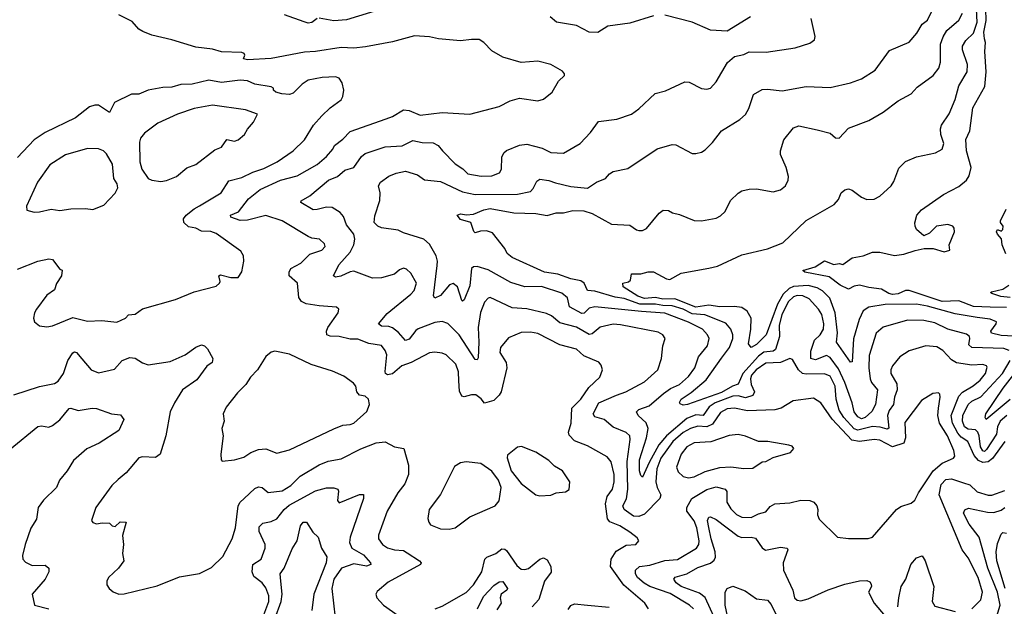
# Model space of a CAD drawing. Extents: x 1552033 to 1694788, y 811965 to 917215.
# Tile 296 of 632: x 1595156 to 1600512, y 905628 to 908819. Entities that reach past the tile are written whole.
import ezdxf

# ---------------------------------------------------------------- set-up
doc = ezdxf.new("R2010")
doc.units = 0

msp = doc.modelspace()

# ---------------------------------------------------------------- linework, layer by layer
at = {"layer": '0CON20XD'}
for points in [[(1597285, 908925.9), (1596935, 908817.4), (1596865, 908811.8), (1596785, 908827.1)], [(1600395, 906410.2), (1600371.9, 906421.9), (1600347.9, 906447.9), (1600314.3, 906524.3), (1600278.5, 906548.5), (1600259.7, 906569.7), (1600230.9, 906625), (1600223.4, 906665), (1600265, 906771.1), (1600285, 906792.4), (1600342.8, 906827.2), (1600381.3, 906858.7), (1600410.8, 906895), (1600419.3, 906929.3), (1600415, 906936.7), (1600395, 906943.3), (1600335, 906940), (1600253.1, 906953.1), (1600225, 906968.5), (1600178.5, 907018.5), (1600145, 907038.5), (1600085, 907045.5), (1599995, 907017.5), (1599945, 906984.4), (1599905, 906935.8), (1599895.5, 906915), (1599894.5, 906895), (1599927.5, 906837.5), (1599930, 906805), (1599915.2, 906765), (1599910.5, 906725), (1599886.7, 906693.3), (1599877.5, 906665), (1599883.8, 906596.2), (1599875, 906591.6), (1599837.8, 906602.2), (1599795, 906606.7), (1599715, 906586.8), (1599695, 906593.3), (1599639.1, 906655), (1599613.4, 906695), (1599598, 906755), (1599592.9, 906825), (1599565, 906879.4), (1599535, 906893.3), (1599435, 906890.2), (1599415, 906894.4), (1599392.5, 906915), (1599360.9, 906970.9), (1599345.6, 906975.6), (1599295.5, 906954.5), (1599215, 906951.2), (1599162.3, 906915), (1599137.7, 906885), (1599131.3, 906865), (1599136.2, 906835), (1599154.2, 906795), (1599144.6, 906775), (1599105, 906761.9), (1599065, 906772.7), (1599035, 906770.7), (1598939.2, 906735), (1598906.5, 906713.5), (1598875, 906666.1), (1598835, 906669.5), (1598785, 906649.6), (1598674.4, 906555.6), (1598634, 906506), (1598579.8, 906410.2), (1598545, 906330.8), (1598535, 906340), (1598527.9, 906365), (1598528.5, 906425), (1598566, 906545), (1598575.2, 906595.2), (1598565.2, 906625.2), (1598521.1, 906665), (1598511.4, 906685), (1598525, 906697.8), (1598581.1, 906718.9), (1598657.9, 906785), (1598697.5, 906812.5), (1598745, 906835.3), (1598795, 906878.7), (1598829.4, 906925), (1598849.4, 906985), (1598897.7, 907045), (1598907.3, 907085), (1598898.2, 907105), (1598870, 907135), (1598795, 907173.9), (1598665, 907221.6), (1598539.4, 907230.6), (1598285, 907256.7), (1598255, 907249.3), (1598227.5, 907222.5), (1598215, 907220.9), (1598146.4, 907256.4), (1598135.6, 907305.6), (1598105, 907331.8), (1597995, 907367.5), (1597905, 907365.3), (1597829, 907389), (1597705, 907458.9), (1597645, 907476.8), (1597625, 907474.5), (1597613.9, 907465), (1597605, 907370.8), (1597574, 907295), (1597565, 907288.6), (1597562.1, 907292.1), (1597538.8, 907365), (1597515, 907383.9), (1597495, 907376.2), (1597445, 907318), (1597414.5, 907304.5), (1597407.3, 907317.3), (1597428.2, 907481.8), (1597430, 907505), (1597421.5, 907535), (1597385, 907596.9), (1597355.6, 907625), (1597245, 907658.8), (1597215, 907674.4), (1597125, 907685.7), (1597103.8, 907695), (1597084, 907715), (1597087.7, 907752.3), (1597115.7, 907835), (1597117.1, 907877.1), (1597109.2, 907915), (1597120, 907935), (1597165, 907967.8), (1597205, 907984.7), (1597255, 907993.9), (1597321.2, 907975), (1597357.7, 907947.7), (1597445, 907938.8), (1597565, 907882.2), (1597635, 907868.1), (1597865, 907869.2), (1597935.7, 907885), (1597950, 907900), (1597969.4, 907940.6), (1597985, 907951.1), (1598035, 907943.9), (1598071.5, 907931.5), (1598155, 907910.9), (1598245, 907901.8), (1598295, 907934.4), (1598343.8, 907955), (1598365, 907980), (1598385, 907992.5), (1598465, 908010), (1598625, 908116.9), (1598705, 908138.9), (1598725, 908138.1), (1598815, 908091.2), (1598835, 908090), (1598865, 908098.8), (1598885, 908110), (1598925, 908151.2), (1598975, 908214.2), (1599074, 908275), (1599105, 908302.9), (1599122.7, 908335), (1599148.2, 908411.8), (1599195, 908438.1), (1599225, 908440.6), (1599305, 908432.5), (1599434.5, 908454.5), (1599565, 908450), (1599675.5, 908474.5), (1599735, 908497.1), (1599810.8, 908545), (1599888.3, 908651.7), (1599995, 908696.2), (1600036.7, 908745), (1600066.5, 908795), (1600095, 908816.9), (1600124.5, 908875)], [(1600635, 907093.3), (1600495, 907101.7), (1600442.8, 907112.8), (1600438.9, 907125), (1600468.5, 907165), (1600470, 907175), (1600435, 907189.8), (1600365, 907198.1), (1600245, 907219.6), (1600095, 907260.3), (1600035, 907270.5), (1599865, 907270), (1599775, 907255.3), (1599745, 907234.6), (1599722.2, 907187.8), (1599692.5, 907082.5), (1599685, 906957.5), (1599675, 906956), (1599599.6, 907065), (1599605.8, 907115), (1599592.1, 907225), (1599564, 907304), (1599523.8, 907343.8), (1599495, 907360.5), (1599445, 907372.9), (1599365, 907368.1), (1599342.6, 907357.4), (1599309.5, 907325), (1599279.1, 907270.9), (1599217.1, 907105), (1599165, 907051.8), (1599135, 907035.8), (1599121.8, 907055), (1599133.8, 907135), (1599134.7, 907195), (1599113.7, 907233.7), (1599085, 907253.6), (1599045, 907259), (1598965, 907257.4), (1598905, 907265.5), (1598835, 907255.5), (1598719.5, 907299.5), (1598655, 907298.9), (1598615, 907308), (1598555, 907301.9), (1598518.1, 907315), (1598438.6, 907365), (1598437.5, 907385), (1598468, 907392), (1598478.3, 907401.7), (1598485, 907436.2), (1598535, 907436.2), (1598575, 907448), (1598605, 907448), (1598675, 907408.8), (1598693.6, 907406.4), (1598755, 907439.4), (1598905, 907466.4), (1598951.5, 907478.5), (1599085, 907539.5), (1599225, 907572.9), (1599308, 907605), (1599435, 907726.9), (1599586.4, 907813.6), (1599609.7, 907840.3), (1599625, 907876.2), (1599645, 907893.8), (1599665, 907898), (1599685, 907892), (1599735, 907853.3), (1599765, 907841.5), (1599805, 907843.3), (1599835, 907858.1), (1599897.1, 907915), (1599911.7, 907938.3), (1599938.8, 908011.2), (1599975, 908048), (1600035, 908072.5), (1600137.5, 908095), (1600175, 908113.8), (1600184.4, 908145), (1600166.7, 908195), (1600165.5, 908225), (1600170.6, 908245), (1600212.8, 908307.2), (1600245.3, 908384.7), (1600265, 908459.2), (1600310.9, 908535), (1600313.1, 908575), (1600285.9, 908655), (1600284.8, 908675.2), (1600303.2, 908705), (1600345, 908745.5), (1600364.1, 908805), (1600361.1, 908875)], [(1600525, 907252.9), (1600435.7, 907254.3), (1600345, 907259.3), (1600265, 907290), (1600175, 907286.6), (1599995, 907345.5), (1599975, 907345.2), (1599935, 907327.2), (1599905, 907323.6), (1599885, 907328.8), (1599845, 907353.6), (1599775, 907361.2), (1599725, 907375.5), (1599695, 907369.5), (1599665, 907352.9), (1599620, 907375), (1599559.3, 907419.3), (1599426.7, 907445), (1599416.7, 907455), (1599484, 907475), (1599535, 907506.2), (1599585, 907487.5), (1599615, 907493.3), (1599635, 907486.7), (1599685, 907524.2), (1599745, 907534.2), (1599795, 907553.5), (1599835, 907554.6), (1599915, 907535.9), (1599965.8, 907544.2), (1600026.7, 907563.3), (1600075.9, 907574.1), (1600125, 907573.8), (1600185, 907556.2), (1600216.7, 907565), (1600213.3, 907595), (1600241.2, 907665), (1600240, 907685), (1600232.5, 907695), (1600205, 907704), (1600144.2, 907695.8), (1600105, 907656.7), (1600075, 907642.5), (1600035, 907677.5), (1600026.7, 907695), (1600026.4, 907713.6), (1600036.7, 907755), (1600061.2, 907785), (1600181.4, 907868.6), (1600265, 907910.6), (1600307.1, 907945), (1600321.1, 907968.9), (1600332.2, 908015), (1600306.7, 908105), (1600303.4, 908166.6), (1600325.4, 908215), (1600340.7, 908339.3), (1600406.4, 908455), (1600413, 908535), (1600405.8, 908645), (1600410, 908695), (1600404.8, 908715.2), (1600400.8, 908750.8), (1600414.4, 908815), (1600412.6, 908875)], [(1598576.7, 905615), (1598556.2, 905645), (1598442.3, 905742.3), (1598370.6, 905845), (1598374.3, 905885), (1598401.3, 905928.7), (1598455, 905960.5), (1598507.5, 905965), (1598523.8, 905985), (1598515, 906000), (1598475, 906032), (1598421.9, 906065), (1598367, 906087), (1598353.3, 906103.2), (1598344, 906186), (1598352.4, 906225), (1598380.3, 906265), (1598390.5, 906305), (1598390, 906345), (1598374.7, 906414.7), (1598351.7, 906441.7), (1598245, 906500), (1598175, 906528.4), (1598145, 906558.1), (1598141.9, 906575), (1598155.7, 906625), (1598159.2, 906705), (1598209.6, 906755), (1598251.8, 906818.2), (1598311.5, 906875), (1598327.1, 906915), (1598320.3, 906940.3), (1598306.8, 906956.8), (1598225, 906991.1), (1598185, 907026.2), (1598095, 907049.6), (1597975, 907112), (1597935, 907120), (1597885, 907116.9), (1597815, 907088.2), (1597771.8, 907035), (1597769.1, 907009.1), (1597803.6, 906955), (1597807.3, 906925), (1597774.7, 906795.3), (1597764.1, 906775.9), (1597735, 906748), (1597685, 906732.5), (1597667, 906757), (1597638, 906778), (1597615, 906779.1), (1597575, 906768.1), (1597561.2, 906771.2), (1597548.1, 906798.1), (1597545.3, 906855), (1597544, 906904), (1597528.1, 906945), (1597476, 906995), (1597455.4, 907005.4), (1597415, 907011.1), (1597385, 907006.5), (1597285.2, 906954.8), (1597235, 906935.9), (1597185, 906893.1), (1597156.7, 906886.7), (1597145.5, 906895), (1597144.7, 906904.7), (1597153.3, 906995), (1597145, 907020), (1597125, 907046.9), (1597055, 907057.5), (1596995, 907081.1), (1596955, 907081.5), (1596895, 907096.2), (1596845, 907097.8), (1596828, 907105), (1596824.6, 907125), (1596833.1, 907145), (1596888, 907225), (1596893.3, 907245), (1596880, 907255), (1596785, 907262.1), (1596714, 907274), (1596689.2, 907285), (1596675, 907307.5), (1596668.1, 907385), (1596621.9, 907425), (1596621.9, 907445), (1596632, 907465), (1596685, 907493.8), (1596735, 907543.1), (1596800, 907565), (1596818, 907585), (1596815, 907600), (1596787.5, 907625), (1596745, 907630), (1596725, 907638.6), (1596583.8, 907725), (1596495, 907753.4), (1596395, 907728.1), (1596356.2, 907726.2), (1596305, 907743.8), (1596302.9, 907755), (1596346.7, 907773.3), (1596401.5, 907845), (1596464.2, 907895.8), (1596575, 907945.3), (1596665, 907968.6), (1596775, 908030.8), (1596825.6, 908075), (1596860, 908115), (1596868.8, 908135), (1596915, 908168.5), (1596955, 908210.5), (1597150.2, 908279.8), (1597185, 908292.1), (1597245, 908327.7), (1597275, 908323.9), (1597335, 908298.5), (1597455, 908313.8), (1597605, 908305.6), (1597765, 908345.7), (1597825, 908377.1), (1597875, 908392), (1597975, 908377.1), (1598005, 908386), (1598052.5, 908425), (1598086.7, 908485), (1598120, 908515), (1598120, 908525), (1598108.8, 908538.8), (1598045, 908575.6), (1597975, 908592.7), (1597885, 908585.5), (1597784.7, 908614.7), (1597725, 908650), (1597681.9, 908695), (1597655, 908710), (1597615, 908711.4), (1597555, 908703.2), (1597434.5, 908714.5), (1597385, 908726.2), (1597305, 908730.5), (1597185, 908699.1), (1597038.2, 908671.8), (1596975, 908663.6), (1596905, 908668.2), (1596765, 908645.3), (1596705, 908642), (1596525, 908607.2), (1596395, 908600), (1596373.8, 908605), (1596381.2, 908625), (1596376.7, 908635), (1596365, 908639.4), (1596255, 908644.4), (1596205, 908657.9), (1596115, 908670), (1595985, 908709.4), (1595875.6, 908734.4), (1595825.5, 908754.5), (1595805, 908766.7), (1595769, 908809), (1595695.4, 908845)], [(1596773.8, 908825), (1596745, 908802.5), (1596725, 908800), (1596703.9, 908806.1), (1596596.7, 908845)], [(1599055, 906126.7), (1599085, 906112.1), (1599135, 906110.9), (1599175, 906131.8), (1599215, 906141.9), (1599238.7, 906171.3), (1599265, 906185.6), (1599345, 906190.8), (1599405, 906205.8), (1599455, 906203.8), (1599476.7, 906195), (1599492, 906175), (1599498, 906155), (1599495.8, 906125), (1599505, 906102), (1599605, 906003.8), (1599665, 905997.1), (1599772.3, 905997.7), (1599795, 906003.8), (1599926.2, 906155), (1599949.7, 906170.3), (1600005, 906188.6), (1600025.4, 906204.6), (1600045.5, 906245), (1600125.1, 906364.9), (1600175, 906407.1), (1600235.9, 906434.1), (1600243.5, 906445), (1600238.7, 906475), (1600203.5, 906555), (1600160, 906625), (1600151.6, 906665), (1600154.7, 906705.3), (1600164.3, 906765), (1600162.5, 906782.5), (1600155, 906790), (1600123.7, 906786.3), (1600061.9, 906748.1), (1599971.5, 906628.5), (1599974.8, 906545), (1599966.4, 906515), (1599905, 906496), (1599835, 906532.6), (1599805, 906534.7), (1599725, 906523.6), (1599682.2, 906532.2), (1599576.6, 906646.6), (1599515, 906734.5), (1599475, 906760), (1599363.3, 906745), (1599298.8, 906705), (1599263.8, 906696.2), (1599115, 906691.9), (1599045, 906705.2), (1599005, 906702.2), (1598968.5, 906681.5), (1598925, 906619), (1598895, 906603.4), (1598845, 906607), (1598805, 906594.8), (1598765, 906573.1), (1598709.4, 906525), (1598645, 906433.7), (1598621.7, 906375), (1598616.6, 906305), (1598623.9, 906273.9), (1598644.2, 906235), (1598639.1, 906215), (1598555, 906129.2), (1598525, 906116.6), (1598495, 906117.7), (1598444.6, 906155), (1598437.1, 906175), (1598457, 906213), (1598464.8, 906264.8), (1598461.6, 906415), (1598476.8, 906535), (1598474.6, 906555), (1598455, 906572.7), (1598385, 906602), (1598335, 906644.6), (1598285, 906659.4), (1598276.4, 906675), (1598307.3, 906735), (1598403.1, 906776.9), (1598454.3, 906795), (1598555, 906849.6), (1598626.9, 906915), (1598648.6, 906975), (1598654.2, 907044.2), (1598667.5, 907085), (1598654.3, 907105), (1598628.7, 907118.7), (1598425, 907159.4), (1598385, 907161.9), (1598315, 907146.6), (1598269.8, 907110.2), (1598255, 907105.7), (1598185, 907147), (1598095, 907170), (1598048.6, 907208.6), (1598021.4, 907221.4), (1597915, 907245.9), (1597835, 907250.9), (1597715, 907306.9), (1597705, 907304.2), (1597685, 907282.5), (1597663.6, 907226.4), (1597650.6, 907145), (1597653.4, 907065), (1597651.2, 906978.8), (1597645, 906968.1), (1597635, 906970), (1597547.3, 907105), (1597485, 907167.1), (1597455, 907176.4), (1597415, 907171.1), (1597323.4, 907136.6), (1597311.1, 907128.9), (1597275, 907080.8), (1597255, 907074.5), (1597217, 907117), (1597185, 907142.2), (1597165, 907150), (1597125, 907152.1), (1597108, 907165), (1597155, 907220), (1597284.6, 907325), (1597301.6, 907345), (1597315.3, 907385.3), (1597285, 907439.4), (1597260.9, 907460.9), (1597245, 907466.7), (1597222, 907458), (1597196.2, 907435), (1597124.6, 907415.4), (1597075, 907412.7), (1596975, 907450), (1596955, 907448), (1596904.3, 907424.3), (1596875, 907418.6), (1596864, 907425), (1596893.3, 907485), (1596955, 907554.2), (1596973.9, 907595), (1596980.3, 907625), (1596975, 907652.5), (1596935, 907702.9), (1596918.6, 907748.6), (1596900.5, 907770.5), (1596856.6, 907796.6), (1596825, 907799.5), (1596775.4, 907785.4), (1596753.3, 907785), (1596686.7, 907825), (1596687, 907833), (1596735, 907860), (1596836.5, 907945), (1596884.6, 907965), (1596925, 908000.5), (1596975, 908014.5), (1597015, 908074.6), (1597035, 908090.5), (1597145, 908127.8), (1597236.6, 908133.4), (1597295, 908161.2), (1597345, 908150.4), (1597405, 908149.4), (1597433.3, 908135), (1597455.6, 908105), (1597525.3, 908035.3), (1597567.6, 908007.6), (1597595, 907980.5), (1597666.9, 907966.9), (1597725, 907968.5), (1597766, 907985), (1597776.9, 908005), (1597779.8, 908070.2), (1597789.4, 908095), (1597805, 908107.3), (1597875, 908135.5), (1597915, 908142.2), (1597999.1, 908119.1), (1598045, 908096.7), (1598115, 908093.3), (1598205, 908146), (1598260.8, 908205), (1598305, 908264), (1598405, 908278.1), (1598484.5, 908305.5), (1598525, 908334), (1598613.2, 908416.8), (1598668.7, 908431.3), (1598775, 908480.8), (1598798.1, 908478.1), (1598865, 908443.8), (1598895, 908440), (1598915, 908446.7), (1598945, 908480), (1599006, 908585), (1599045, 908619.2), (1599095, 908630), (1599125, 908644.4), (1599217.4, 908642.6), (1599375, 908665.6), (1599455, 908691.2), (1599480.7, 908709.3), (1599483.6, 908726.4), (1599461.8, 908825)], [(1600538.7, 907018.7), (1600510.2, 907030.2), (1600335, 907036.3), (1600320, 907050), (1600325.3, 907085.3), (1600323.3, 907095), (1600307.4, 907107.4), (1600205, 907135.8), (1600135, 907170), (1600075, 907183.3), (1599985, 907183.6), (1599853.1, 907146.9), (1599815, 907114), (1599777.9, 906992.1), (1599775.6, 906925), (1599782.1, 906865), (1599790.2, 906845), (1599822.4, 906805), (1599812.6, 906725), (1599791.8, 906688.2), (1599755.8, 906655), (1599735, 906648.5), (1599715, 906657.7), (1599695.9, 906685), (1599685.8, 906735), (1599645.3, 906845.3), (1599609.7, 906919.7), (1599565, 906980.8), (1599545, 906993), (1599485, 906968), (1599459.6, 906975), (1599459.6, 907015), (1599480, 907075), (1599511, 907105), (1599528.6, 907135), (1599531.2, 907165), (1599520.5, 907215), (1599501.8, 907245), (1599451.1, 907301.1), (1599417.2, 907317.2), (1599385, 907318.9), (1599365, 907310.7), (1599338.9, 907285), (1599302, 907215), (1599288.3, 907155), (1599289, 907095), (1599268, 907025), (1599255, 907015.6), (1599205, 907009.5), (1599175, 906987.9), (1599090.9, 906895), (1599065, 906835.7), (1599034.3, 906825.7), (1598975, 906791.7), (1598790, 906725), (1598765, 906721.4), (1598748.8, 906728.8), (1598746, 906736), (1598755.5, 906755), (1598809.8, 906790.2), (1598890.8, 906859.2), (1598975, 906977.5), (1599017.1, 907035), (1599036.5, 907085), (1599036.2, 907105), (1599025.2, 907135.2), (1598997.5, 907167.5), (1598884, 907214), (1598815, 907219.4), (1598765, 907243.9), (1598705, 907263.2), (1598655, 907263.6), (1598615, 907271.2), (1598530.6, 907270.6), (1598445, 907301.7), (1598395, 907309.7), (1598285, 907342.5), (1598246, 907346), (1598227.7, 907385), (1598208.8, 907398.8), (1598155, 907408.9), (1598083.8, 907433.8), (1598011.5, 907445), (1597836.2, 907525), (1597807.7, 907547.7), (1597796, 907575), (1597728.8, 907658.8), (1597695, 907669.5), (1597662.3, 907667.7), (1597635, 907658.8), (1597626.1, 907666.1), (1597611.2, 907715), (1597555, 907731.9), (1597536, 907755), (1597555, 907763.3), (1597587.9, 907757.9), (1597625, 907760.9), (1597682, 907785), (1597715, 907791.4), (1597845, 907767.4), (1597965, 907763.9), (1598025, 907753.5), (1598075, 907768.1), (1598115, 907767.3), (1598165, 907780.4), (1598225, 907778.5), (1598270.8, 907765), (1598375, 907706.9), (1598475, 907701.5), (1598511.2, 907675), (1598525, 907671.9), (1598545, 907672.5), (1598566.2, 907683.8), (1598635, 907766.7), (1598657, 907783), (1598685, 907780), (1598707.5, 907767.5), (1598745, 907759.5), (1598825, 907725.6), (1598865, 907724.4), (1598945, 907740), (1598968.3, 907751.7), (1598994.2, 907775), (1599022.9, 907835), (1599065, 907876), (1599085, 907887.5), (1599125, 907897.1), (1599165, 907898.6), (1599255, 907882), (1599295, 907894), (1599322, 907915), (1599337.5, 907945), (1599338.6, 907965), (1599325.6, 908015), (1599295.6, 908085), (1599294.3, 908105), (1599312.9, 908165), (1599365, 908230.8), (1599395, 908241.4), (1599495, 908220), (1599565, 908201.9), (1599595, 908176.2), (1599615, 908173.8), (1599665, 908228), (1599775, 908270), (1599854.4, 908315.6), (1599935, 908378), (1600005, 908416), (1600038, 908452), (1600125, 908515.6), (1600155.5, 908555), (1600165, 908587.5), (1600165.9, 908685), (1600180, 908725), (1600200.3, 908759.7), (1600265, 908815.5), (1600284.7, 908855)], [(1598605, 908840), (1598475, 908799.2), (1598355, 908783.6), (1598301.1, 908748.9), (1598255, 908750.5), (1598185, 908787.5), (1598075.8, 908805.8), (1598042.5, 908835)], [(1599132.5, 908835), (1599005, 908755.8), (1598915, 908761.4), (1598815, 908805.7), (1598665, 908842.9)], [(1595305, 907147.5), (1595335, 907154.2), (1595445, 907199.4), (1595525, 907178.5), (1595602.7, 907182.7), (1595685, 907174.3), (1595732.5, 907195), (1595747.5, 907212.5), (1595785, 907216.7), (1595825, 907245.8), (1596003.2, 907296.8), (1596105, 907338.9), (1596225, 907368.8), (1596243.3, 907385), (1596246.7, 907395), (1596240, 907425), (1596248.3, 907431.7), (1596305, 907416.2), (1596345, 907416.7), (1596365, 907447.5), (1596376, 907505), (1596374, 907535), (1596359.7, 907559.7), (1596225.8, 907655), (1596196.1, 907666.1), (1596145, 907669.3), (1596115, 907685.4), (1596075, 907692.7), (1596050, 907715), (1596048.1, 907735), (1596062.7, 907755), (1596105, 907790.3), (1596135, 907806.6), (1596252.8, 907877.2), (1596295, 907941.5), (1596365, 907959.6), (1596425, 907990), (1596485, 908009.6), (1596557.1, 908045), (1596644.3, 908105), (1596705, 908165.8), (1596755.5, 908245), (1596799.5, 908295), (1596845, 908338.9), (1596905, 908381.9), (1596915, 908401.2), (1596919.4, 908435), (1596911.2, 908475), (1596895, 908500.9), (1596875, 908508.2), (1596802.5, 908505), (1596725, 908489.1), (1596692.2, 908467.8), (1596645, 908419.7), (1596625, 908412), (1596583.3, 908415), (1596550, 908425), (1596537.5, 908435), (1596536.4, 908446.4), (1596524, 908454), (1596435, 908467.2), (1596395, 908486.2), (1596355, 908489.6), (1596255, 908476.8), (1596185, 908490.2), (1596095, 908467.2), (1596033.6, 908466.4), (1595985, 908452.5), (1595935, 908450), (1595855, 908434.6), (1595805, 908414.4), (1595765, 908412.9), (1595672, 908368), (1595645, 908313.3), (1595585, 908352.9), (1595565, 908354.4), (1595536, 908345), (1595459.2, 908285), (1595295.8, 908205), (1595234.7, 908165.3), (1595145, 908070)], [(1595925, 907939.2), (1595955, 907944.3), (1596010, 907965), (1596065, 908012.5), (1596115, 908030.8), (1596218.9, 908111.1), (1596255, 908124.5), (1596283.3, 908166.7), (1596325, 908157.9), (1596345.8, 908165), (1596378.8, 908195), (1596395.9, 908224.1), (1596429.1, 908260.9), (1596450, 908305), (1596385, 908328.9), (1596205, 908354.6), (1596105, 908335.8), (1596015, 908305.4), (1595907.5, 908255), (1595835, 908200.6), (1595813.3, 908175), (1595807.6, 908152.4), (1595810.6, 908045), (1595821.4, 908005), (1595855, 907954.2), (1595875, 907945.7), (1595925, 907939.2)], [(1595235, 907772), (1595265, 907774), (1595327.7, 907787.7), (1595375, 907780), (1595435, 907790), (1595515, 907792), (1595555, 907786.7), (1595615, 907810), (1595675.6, 907874.4), (1595690, 907905), (1595686, 907925), (1595669.2, 907955), (1595662.1, 908032.1), (1595628.8, 908088.8), (1595612, 908105), (1595585, 908117.1), (1595525, 908117.8), (1595405, 908084.5), (1595320.5, 908029.5), (1595252.5, 907935), (1595193.8, 907805), (1595195, 907783.3), (1595235, 907772)], [(1600521.3, 907545), (1600500.3, 907595), (1600497, 907627), (1600475, 907651.4), (1600470.6, 907665), (1600475, 907677.5), (1600495, 907668.8), (1600505, 907676.7), (1600506.4, 907696.4), (1600492.5, 907715), (1600492.5, 907725), (1600522.1, 907787.9)], [(1595145, 907461.1), (1595255, 907505.5), (1595315, 907517.8), (1595335, 907514.2), (1595375, 907462.5), (1595386.7, 907456.7), (1595383.8, 907425), (1595357, 907383), (1595345, 907350), (1595305, 907320), (1595248.1, 907245), (1595237.1, 907225), (1595231.2, 907195), (1595236.7, 907175), (1595265, 907153.8), (1595305, 907147.5)], [(1600545, 907307.9), (1600493.8, 907313.8), (1600445, 907330), (1600437.5, 907335), (1600442, 907338), (1600505, 907353.1), (1600537.5, 907375)], [(1595125, 906777.8), (1595264, 906824), (1595345, 906840.6), (1595365, 906853.1), (1595395, 906894.3), (1595417.5, 906965), (1595445, 907007.5), (1595455, 907012.5), (1595465, 907008.6), (1595493.8, 906973.8), (1595545, 906914.2), (1595585, 906898.6), (1595672.2, 906917.8), (1595714.4, 906965), (1595755, 906981.8), (1595785, 906977.8), (1595825, 906952.9), (1595855, 906942.2), (1595975, 906958.8), (1596057.5, 906995), (1596115, 907037.8), (1596145, 907050), (1596161.2, 907045), (1596178.2, 907028.2), (1596207.5, 906975), (1596203.3, 906955), (1596175, 906934.3), (1596120.8, 906859.2), (1596042.9, 906805), (1595998.1, 906735), (1595975.6, 906685), (1595951.1, 906555), (1595920.6, 906455), (1595895, 906436.9), (1595825, 906440.8), (1595804.5, 906435.5), (1595735, 906353.3), (1595692.3, 906317.7), (1595657.5, 906285), (1595570, 906165), (1595547.5, 906095), (1595554, 906084), (1595575, 906076.7), (1595605, 906082.5), (1595645, 906080), (1595660, 906065), (1595675, 906062.5), (1595703, 906087), (1595736.2, 906085), (1595716.4, 906013.6), (1595721.2, 905965), (1595716, 905915), (1595723.8, 905875), (1595693.3, 905835), (1595638.8, 905785), (1595630, 905765), (1595631.2, 905745), (1595643.3, 905725), (1595665, 905706.2), (1595695, 905694.2), (1595725, 905696), (1595905, 905739.4), (1596025, 905787.8), (1596135, 905805.7), (1596200.3, 905839.7), (1596261.5, 905898.5), (1596313.1, 905995), (1596330.8, 906055), (1596344.6, 906175.4), (1596355.4, 906194.6), (1596377.8, 906215), (1596435, 906268.2), (1596455, 906278.2), (1596475, 906273.5), (1596507.9, 906247.9), (1596585, 906255.4), (1596631.5, 906285), (1596681.8, 906335), (1596785, 906397.1), (1596835, 906417.1), (1596905, 906429.6), (1597012.5, 906485), (1597095, 906517.9), (1597145, 906522.9), (1597195, 906495.8), (1597246.8, 906486.8), (1597271.9, 906395), (1597271.5, 906345), (1597251.5, 906295), (1597213.1, 906245), (1597154.7, 906145.3), (1597108.9, 906015), (1597108.1, 905995), (1597129.4, 905965), (1597156.9, 905946.9), (1597195, 905935.3), (1597245, 905931.1), (1597265, 905918.8), (1597332.2, 905875), (1597340, 905865), (1597336.9, 905855), (1597161.1, 905758.9), (1597101.1, 905708.9), (1597093.8, 905695), (1597100, 905675), (1597135, 905634.3), (1597215, 905578.6)], [(1596258.3, 906418.3), (1596325, 906424.2), (1596375, 906440), (1596414.6, 906465.4), (1596455, 906481.4), (1596495, 906484.2), (1596555, 906461.4), (1596625, 906480), (1596865, 906593.5), (1596915, 906613.3), (1596955, 906617.1), (1596973.3, 906625), (1597045, 906687.5), (1597060, 906725), (1597053.3, 906755), (1597035, 906771.2), (1597005, 906776.7), (1596990, 906795), (1596984.2, 906825), (1596972.4, 906842.4), (1596920.6, 906880.6), (1596857.4, 906907.4), (1596742.4, 906942.4), (1596625, 907000), (1596545, 907015.8), (1596525, 907010), (1596495, 906986.2), (1596450, 906915), (1596411.2, 906875), (1596386.2, 906835), (1596340.7, 906789.3), (1596279.5, 906710.5), (1596264.2, 906675), (1596268, 906635), (1596256.7, 906595), (1596264, 906555), (1596250, 906455), (1596252.5, 906425), (1596258.3, 906418.3)], [(1600527.1, 906665), (1600490.6, 906635), (1600474.8, 906605), (1600470.3, 906565), (1600415, 906481.1), (1600405, 906470.4), (1600395, 906472.8), (1600382.2, 906495), (1600376.2, 906555), (1600368.5, 906575), (1600355, 906587.4), (1600315, 906592.2), (1600296.6, 906605), (1600285.8, 906635), (1600286.9, 906665), (1600315, 906726.4), (1600335, 906743), (1600385, 906766.5), (1600502.6, 906895), (1600544.4, 906965)], [(1600545, 906752.9), (1600413.3, 906643.3), (1600407.5, 906655), (1600411.1, 906675), (1600506.3, 906815), (1600603.1, 906936.9)], [(1595105, 906481.9), (1595255, 906605.5), (1595275, 906609.1), (1595315, 906602.9), (1595335, 906611.8), (1595375, 906641.9), (1595425, 906704.2), (1595435, 906706), (1595475, 906692.5), (1595550, 906705), (1595575, 906703.1), (1595655, 906674.3), (1595705, 906670), (1595723.8, 906645), (1595695, 906584.4), (1595588.6, 906515), (1595521.4, 906485), (1595448.5, 906421.5), (1595414.7, 906365.3), (1595373.1, 906315), (1595356.2, 906273.8), (1595286.8, 906205), (1595256.2, 906165), (1595247.1, 906102.9), (1595217, 906053), (1595185.8, 905965), (1595171.9, 905905), (1595174.3, 905885), (1595188.3, 905868.3), (1595225, 905850), (1595295, 905851.1), (1595315.8, 905835), (1595314.4, 905815), (1595294.7, 905775.3), (1595223.8, 905695), (1595237.5, 905635), (1595315, 905614.2)], [(1598795, 906327.5), (1598825, 906332.7), (1598885, 906360.4), (1598965, 906382.5), (1599025, 906386.7), (1599095, 906377.1), (1599145, 906379.2), (1599195, 906413.8), (1599215, 906415.8), (1599255, 906437.5), (1599350, 906465), (1599367, 906487), (1599358.8, 906498.8), (1599340, 906505), (1599226.1, 906523.9), (1599175, 906524.3), (1599105, 906554.3), (1599065, 906563.1), (1599015, 906557.8), (1598916.5, 906523.5), (1598825, 906517.6), (1598785.6, 906495), (1598755, 906455.6), (1598730, 906385), (1598739.1, 906359.1), (1598765, 906334.2), (1598795, 906327.5)], [(1600515.4, 906524.6), (1600447.6, 906432.4), (1600425, 906413.8), (1600395, 906410.2)], [(1597985, 906229.2), (1598045, 906232.5), (1598075, 906246), (1598125, 906250), (1598145.9, 906264.1), (1598150, 906305), (1598110, 906365), (1598065, 906391.1), (1598035, 906420.8), (1597965, 906466.2), (1597886.4, 906496.4), (1597865, 906493.8), (1597810.7, 906449.3), (1597807.5, 906435), (1597830, 906365), (1597885, 906296.9), (1597965, 906234.5), (1597985, 906229.2)], [(1597492.3, 906047.7), (1597525, 906054), (1597605.6, 906114.4), (1597743.8, 906175), (1597765, 906202.5), (1597775.8, 906274.2), (1597761.1, 906315), (1597725, 906362.2), (1597665, 906404.3), (1597585, 906414.4), (1597555, 906408.6), (1597522.3, 906387.7), (1597445, 906236.2), (1597383.8, 906155), (1597376.4, 906106.4), (1597381.2, 906085), (1597391.7, 906071.7), (1597445, 906050), (1597492.3, 906047.7)], [(1600336.4, 905613.6), (1600385, 905662.5), (1600394.7, 905705.3), (1600369.5, 905785), (1600315, 905891.4), (1600282.9, 905935), (1600158.4, 906235), (1600169.5, 906290.5), (1600195, 906318.2), (1600225, 906322), (1600289.7, 906299.7), (1600325, 906288.2), (1600365, 906250.7), (1600425, 906232.8), (1600445, 906232.8), (1600515, 906258.2)], [(1596485, 905581.2), (1596511.7, 905655), (1596511.9, 905685), (1596495, 905728.5), (1596475, 905755.3), (1596430.6, 905790.6), (1596420.8, 905815), (1596424.6, 905855), (1596469.5, 905885), (1596491.2, 905945), (1596491.5, 905965), (1596459.1, 906035), (1596459.1, 906060.9), (1596479.3, 906080.7), (1596525, 906089.7), (1596555, 906104.1), (1596594.8, 906155.2), (1596622.3, 906177.7), (1596765, 906256.7), (1596825, 906272.3), (1596865, 906271.8), (1596887.5, 906265), (1596891.1, 906255), (1596884.4, 906204.4), (1596895, 906190), (1597005, 906235.6), (1597027, 906237), (1597027.5, 906215), (1596953.4, 906005), (1596951.3, 905975), (1596964, 905944), (1597027.2, 905907.2), (1597065.6, 905865), (1597067.5, 905855), (1597043.2, 905846.8), (1596975, 905859), (1596906.7, 905835), (1596865.4, 905775), (1596853.9, 905725), (1596872.2, 905565)], [(1598821.8, 905615), (1598800, 905635), (1598695, 905697.1), (1598585.1, 905735.1), (1598553.1, 905753.1), (1598516.5, 905785), (1598505.4, 905805), (1598505.6, 905825), (1598528.8, 905845), (1598585, 905852.6), (1598665, 905876.5), (1598735, 905882.9), (1598838, 905945), (1598850.2, 905965), (1598852.6, 905985), (1598840, 906055), (1598825, 906092.3), (1598785.9, 906145), (1598785.3, 906165), (1598812.7, 906215), (1598895, 906262.6), (1598945, 906277.1), (1598994.3, 906264.3), (1599002.7, 906252.7), (1599002.7, 906195), (1599025, 906158.2), (1599055, 906126.7)], [(1600471.6, 905575), (1600490.2, 905635), (1600476.2, 905705), (1600423.5, 905835), (1600375.7, 906005), (1600321, 906075), (1600291.2, 906135), (1600297.3, 906152.7), (1600317.4, 906162.6), (1600420.8, 906139.3), (1600455, 906138.5), (1600495, 906150.6), (1600515, 906164.8)], [(1596545, 905560.8), (1596579.3, 905655), (1596584, 905695), (1596577.2, 905765), (1596572.9, 905805), (1596595, 905835.8), (1596639.2, 905940.8), (1596665.7, 905984.3), (1596684.6, 906065), (1596698, 906085), (1596717.1, 906085), (1596751.1, 906031.1), (1596779.2, 906005), (1596797.5, 905945), (1596827.3, 905897.3), (1596824, 905865), (1596756.8, 905695), (1596744.8, 905605)], [(1598962.8, 905505), (1598885, 905675.9), (1598855, 905699.2), (1598755.4, 905735), (1598727.7, 905755), (1598714.4, 905775), (1598722.7, 905787.3), (1598785, 905805.3), (1598845, 905839.7), (1598915, 905862), (1598935, 905878.9), (1598941.2, 905895), (1598940.2, 905925), (1598917.2, 905995), (1598905, 906057.1), (1598898.7, 906095), (1598905, 906112.5), (1598915, 906115.6), (1598945, 906100), (1599065, 906009.1), (1599085, 906002.6), (1599134.6, 906004.6), (1599158.2, 905998.2), (1599195.8, 905945.8), (1599214.2, 905934.2), (1599295, 905949.3), (1599331.2, 905945), (1599335.6, 905935), (1599310, 905865), (1599310.6, 905825), (1599362.1, 905715), (1599370.5, 905675), (1599385, 905660.6), (1599405, 905658.5), (1599445, 905669.5), (1599555, 905718.5), (1599645, 905748.1), (1599725, 905766.7), (1599765, 905768.6), (1599781.4, 905761.4), (1599788.8, 905748.8), (1599790, 905735), (1599773.1, 905705), (1599804.2, 905645), (1599864.1, 905574.1)], [(1600518, 905725), (1600471.4, 905875), (1600468.5, 905925), (1600475, 905968.8), (1600495, 906020.8), (1600505, 906028.9), (1600525, 906025.7)], [(1597415.9, 905614.1), (1597455, 905628.2), (1597585, 905702.7), (1597625, 905744.5), (1597671.2, 905815), (1597686.4, 905885), (1597697.5, 905895), (1597747.1, 905915), (1597779.8, 905940.2), (1597795, 905939.6), (1597805, 905930.9), (1597860.3, 905850.3), (1597885, 905830.4), (1597905, 905828), (1597925, 905834), (1597985, 905883.6), (1598005, 905891.9), (1598025, 905880), (1598045.4, 905844.6), (1598047.1, 905812.9), (1598011.2, 905765), (1597980.6, 905665), (1597943.3, 905625)], [(1599933.5, 905625), (1599938.9, 905675), (1599951.8, 905735), (1599976.8, 905775), (1600003.6, 905855), (1600035, 905891.1), (1600065, 905902), (1600081.8, 905875), (1600128.8, 905735), (1600119.3, 905655), (1600135, 905629.1), (1600245, 905599.5)], [(1597646.1, 905615), (1597678.6, 905681.4), (1597735, 905741.6), (1597765, 905761.5), (1597783.8, 905763.8), (1597810.5, 905725), (1597805.7, 905715), (1597775, 905694.3), (1597770.5, 905675), (1597774.7, 905645), (1597751.5, 905608.5)], [(1599006.7, 905575), (1598993.3, 905635), (1598994.5, 905705.5), (1599005.4, 905724.6), (1599035, 905738), (1599102.6, 905712.6), (1599165, 905668.1), (1599225, 905660.8), (1599245, 905638), (1599289.2, 905545)], [(1598140, 905610), (1598155, 905631.8), (1598175, 905640.9), (1598245.9, 905634.1), (1598363.2, 905623.2)]]:
    msp.add_lwpolyline(points, dxfattribs=at)

doc.saveas('drawing.dxf')
